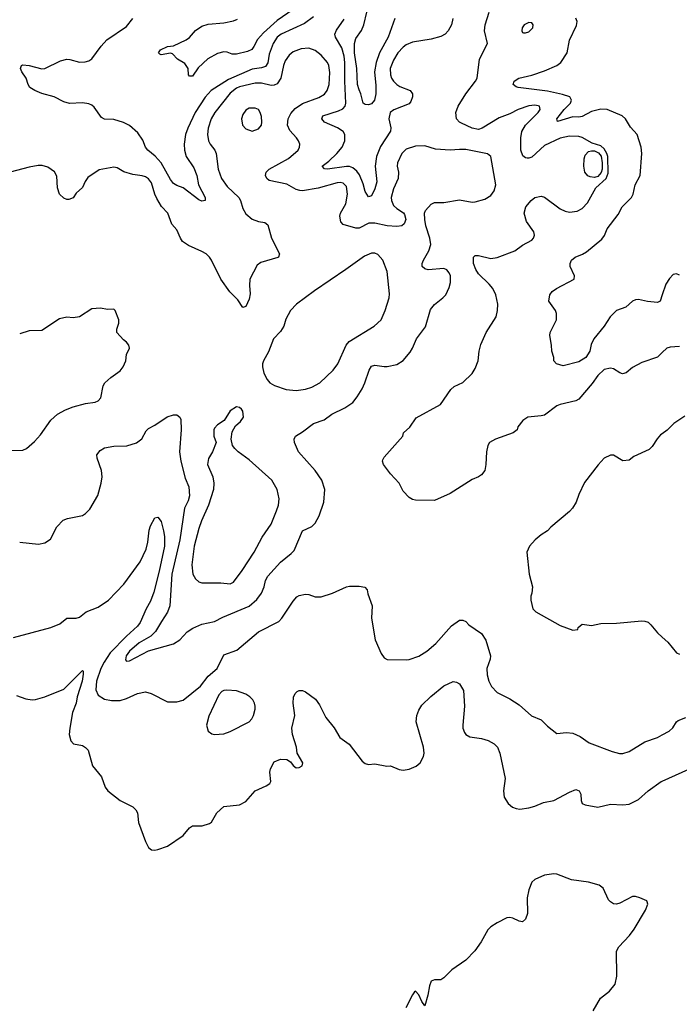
# Model space of a CAD drawing. Header units: inches. Extents: x 1473912 to 1647258, y 640388 to 773423.
# Tile 290 of 420: x 1505910 to 1510109, y 743071 to 749342. Entities that reach past the tile are written whole.
import ezdxf

# ---------------------------------------------------------------- set-up
doc = ezdxf.new("R2010")
doc.units = ezdxf.units.IN
doc.header["$MEASUREMENT"] = 0
doc.layers.add('B5704', color=7, linetype='Continuous')
doc.layers.add('B5714', color=7, linetype='Continuous')

msp = doc.modelspace()

# ---------------------------------------------------------------- linework, layer by layer
at = {"layer": 'B5704', "color": 5}
for points, elevation in [([(1507650, 749407.3), (1507550, 749336), (1507461.4, 749258.6), (1507424.4, 749215.6), (1507401.5, 749170), (1507387.5, 749152.5), (1507361.1, 749138.9), (1507290, 749121.5), (1507262.7, 749122.7), (1507230, 749135.8), (1507210, 749136.4), (1507170, 749126.9), (1507107.9, 749092.1), (1507045.1, 749034.9), (1507010, 748982.9), (1506990, 748981.2), (1506985.1, 748990), (1506981.6, 749030), (1506962, 749062), (1506914, 749090), (1506883.6, 749123.6), (1506870, 749129.6), (1506810, 749118), (1506801.6, 749121.6), (1506793.2, 749130), (1506807, 749150), (1506850, 749170.4), (1506890, 749174.8), (1506970, 749213), (1506990, 749227.7), (1507030, 749272), (1507070, 749300.3), (1507110, 749312.9), (1507210, 749322), (1507270, 749334), (1507295.9, 749344.1)], 720), ([(1508299, 749350), (1508254.8, 749230), (1508200.1, 749130), (1508179.3, 749070), (1508168.8, 749008.8), (1508177.4, 748922.6), (1508177.3, 748870), (1508167.9, 748830), (1508150, 748806), (1508130, 748799.9), (1508110, 748801.2), (1508096.8, 748810), (1508082.4, 748870), (1508070, 748894.3), (1508060.9, 748930), (1508057, 749030), (1508041, 749130), (1508042, 749190), (1508050, 749221.1), (1508086.5, 749273.5), (1508101.5, 749310), (1508119.2, 749390)], 720), ([(1510000, 747221.5), (1509970, 747193.6), (1509870, 747158.4), (1509810, 747126.3), (1509770, 747091.8), (1509746.6, 747086.6), (1509730, 747091.8), (1509690, 747118.7), (1509670, 747122.4), (1509630, 747113.2), (1509590, 747076.1), (1509554.7, 747025.3), (1509470, 746925.7), (1509450, 746915.3), (1509350, 746891.5), (1509330, 746882.5), (1509250, 746823.9), (1509230, 746818.2), (1509144.9, 746810), (1509112.4, 746790), (1509080.7, 746750), (1509076, 746730), (1509051.3, 746710), (1508938, 746670), (1508901, 746650), (1508891, 746630), (1508881, 746590), (1508877.3, 746510), (1508870.6, 746470), (1508850, 746444), (1508831.3, 746430), (1508790, 746412.7), (1508650, 746325.1), (1508550, 746279.5), (1508430, 746281.2), (1508410, 746285.2), (1508390, 746299), (1508350, 746339), (1508326, 746390), (1508270, 746449), (1508226, 746510), (1508219.3, 746530), (1508221.5, 746538.5), (1508230, 746556), (1508349, 746690), (1508354, 746710), (1508394.2, 746745.8), (1508434.5, 746805.5), (1508588.2, 746891.8), (1508653.4, 746986.6), (1508675.2, 747004.8), (1508730, 747032.2), (1508790, 747088.2), (1508810, 747120.7), (1508828.4, 747170), (1508834.3, 747230), (1508846, 747274), (1508879.6, 747350), (1508942, 747450), (1508951.1, 747488.9), (1508953, 747530), (1508941.1, 747590), (1508921.5, 747630), (1508898.2, 747658.2), (1508830, 747723.1), (1508814, 747750), (1508799.7, 747790), (1508798, 747830), (1508810, 747840.5), (1508830, 747841.1), (1508910, 747822), (1508950, 747826.3), (1509061.2, 747870), (1509110, 747905.5), (1509170, 747938), (1509180.7, 747950), (1509186, 747970), (1509182, 747990), (1509136.3, 748056.3), (1509121.1, 748110), (1509131.3, 748150), (1509165.1, 748190), (1509190, 748208.5), (1509230, 748217.4), (1509250, 748212), (1509350, 748137.6), (1509382.6, 748122.6), (1509410, 748116.9), (1509458.4, 748121.6), (1509490, 748140.4), (1509524.4, 748175.6), (1509576.4, 748270), (1509643.5, 748330), (1509656, 748364), (1509653.1, 748470), (1509648.2, 748490), (1509630, 748520.3), (1509610, 748538.8), (1509554.8, 748554.8), (1509490, 748591), (1509470, 748597.2), (1509410, 748600.2), (1509350, 748588.2), (1509250, 748541.2), (1509170, 748466.6), (1509150, 748459.3), (1509140.5, 748460.5), (1509130, 748462), (1509113.8, 748473.8), (1509100.7, 748510), (1509101, 748590), (1509107.4, 748630), (1509128.9, 748671.1), (1509210.7, 748750), (1509223.1, 748770), (1509218, 748790), (1509210, 748794.2), (1509190, 748797.3), (1509150, 748792.4), (1509083.1, 748770), (1509030, 748742.2), (1508962.7, 748717.3), (1508854.9, 748650), (1508830, 748642.9), (1508790, 748651.5), (1508723.1, 748683.1), (1508709.6, 748690), (1508690, 748709.6), (1508686.2, 748750), (1508701, 748790), (1508750, 748870.3), (1508812.4, 748950), (1508823.1, 748970), (1508837.7, 749090), (1508887.3, 749190), (1508868.7, 749270), (1508873.3, 749310), (1508897.7, 749390)], 740), ([(1507779.3, 749360.7), (1507722.2, 749317.8), (1507574.2, 749250), (1507549.5, 749230), (1507523.6, 749190), (1507497.4, 749122.6), (1507490, 749068), (1507475.4, 749044.6), (1507450, 749036.2), (1507390, 749027.7), (1507239.4, 748960.6), (1507129.2, 748890), (1507090, 748847.4), (1507027.5, 748750), (1506981.2, 748650), (1506965.5, 748610), (1506957.8, 748550), (1506959.8, 748510), (1506970.1, 748470.1), (1507019.3, 748399.3), (1507037.7, 748350), (1507047.6, 748290), (1507090.2, 748210), (1507090, 748189.3), (1507070, 748186), (1507050, 748194.8), (1506951.4, 748271.4), (1506910, 748284.8), (1506890, 748298.3), (1506870, 748324.2), (1506809.9, 748429.9), (1506772.1, 748472.1), (1506726.6, 748510), (1506711.1, 748530), (1506693.7, 748573.7), (1506661.4, 748621.4), (1506610, 748667), (1506570, 748686.6), (1506510, 748705.2), (1506450.7, 748709.3), (1506430, 748719.5), (1506384.8, 748784.8), (1506370, 748798), (1506350, 748806.9), (1506310, 748812.8), (1506227.5, 748807.5), (1506190, 748818.4), (1506129.8, 748849.8), (1506050, 748872), (1506006, 748890), (1505975.4, 748910), (1505964, 748930), (1505951.3, 748970), (1505923.5, 749010), (1505916.2, 749030), (1505921.2, 749050), (1505930, 749054.4), (1505969.6, 749050.4), (1506050, 749029), (1506070, 749030.2), (1506170, 749078.9), (1506210, 749090.3), (1506230, 749089.1), (1506290, 749071), (1506326.8, 749073.2), (1506350, 749079.7), (1506370, 749092.9), (1506427.8, 749172.2), (1506465.7, 749214.3), (1506590, 749297.7), (1506630, 749348.7)], 740), ([(1508667.2, 749350), (1508658.7, 749310), (1508638.4, 749270), (1508618, 749250), (1508590, 749235.4), (1508530, 749217.4), (1508410, 749198.4), (1508370, 749182.2), (1508350, 749167.4), (1508317.5, 749130), (1508290, 749084.4), (1508269.1, 749030), (1508270.1, 748990.1), (1508276.8, 748970), (1508289.4, 748949.4), (1508310, 748928.9), (1508330, 748916.2), (1508396.5, 748890), (1508410.1, 748870), (1508411.4, 748850), (1508400.3, 748819.7), (1508390, 748806.2), (1508291.4, 748768.6), (1508268.4, 748750), (1508259.4, 748710), (1508273.4, 748653.4), (1508270, 748632.7), (1508206.7, 748533.3), (1508181.1, 748470), (1508172.1, 748410), (1508182.6, 748310), (1508170, 748263.6), (1508150, 748219.5), (1508130, 748214.5), (1508110, 748247), (1508097, 748297), (1508073.4, 748353.4), (1508056.7, 748376.7), (1508030, 748399.2), (1508010, 748405.9), (1507990, 748406), (1507869.3, 748389.3), (1507851.2, 748391.2), (1507835.6, 748410), (1507878.3, 748441.7), (1507929.8, 748490), (1507961.8, 748530), (1507979.1, 748570), (1507979, 748610), (1507968.7, 748630), (1507933.7, 748653.7), (1507851.2, 748690), (1507832.8, 748710), (1507839.6, 748730), (1507939.2, 748760.8), (1507966.3, 748773.7), (1507981, 748790), (1507986.6, 748810), (1507980.1, 748950), (1507980.1, 749070), (1507975.3, 749110), (1507961.6, 749161.6), (1507919.5, 749230), (1507916.5, 749250), (1507926, 749274), (1507975.3, 749344.7)], 740), ([(1510000, 747590.6), (1509986, 747550), (1509970, 747541), (1509907.2, 747547.2), (1509850, 747559.7), (1509830, 747556.9), (1509810, 747549.6), (1509769.4, 747510.6), (1509710, 747489.7), (1509668, 747450), (1509630.9, 747389.1), (1509565.5, 747310), (1509547, 747273), (1509539, 747230), (1509514.7, 747190), (1509470, 747162.9), (1509370, 747137), (1509328, 747150), (1509309.2, 747170), (1509309.2, 747190), (1509297.2, 747230), (1509295.1, 747270), (1509283.7, 747330), (1509287, 747350), (1509326.6, 747430), (1509326.6, 747470), (1509320.9, 747490), (1509278.4, 747550), (1509284.5, 747590), (1509299.3, 747610), (1509326, 747630), (1509439, 747690), (1509440.9, 747710), (1509414.7, 747770), (1509413.6, 747790), (1509422.9, 747810), (1509446, 747830), (1509492.1, 747847.9), (1509517, 747863), (1509615.6, 747944.4), (1509632.7, 747967.3), (1509649.6, 748010), (1509719.4, 748100.6), (1509744.7, 748150), (1509803.9, 748210), (1509815.6, 748230), (1509828.6, 748290), (1509858.7, 748350), (1509871, 748490), (1509865.7, 748530), (1509839.7, 748610), (1509797.2, 748657.2), (1509766.3, 748710), (1509744.5, 748730), (1509648.9, 748768.9), (1509610, 748772.7), (1509550, 748756.2), (1509490, 748724.3), (1509470, 748720.9), (1509430, 748723.4), (1509332.9, 748692.9), (1509328.7, 748710), (1509375.6, 748770), (1509415.4, 748810), (1509423.1, 748830), (1509411.1, 748850), (1509366.2, 748866.2), (1509270, 748886.9), (1509082, 748910), (1509070, 748914), (1509052, 748930), (1509058.4, 748950), (1509086.6, 748970), (1509170, 748988.4), (1509250, 749016), (1509329.6, 749050), (1509355.1, 749070), (1509395.6, 749130), (1509410, 749211), (1509455.2, 749304.8), (1509458.3, 749330), (1509450, 749351.3)], 720), ([(1505910, 746014.4), (1506030, 746002), (1506070, 746010.8), (1506106.6, 746033.4), (1506147.3, 746112.7), (1506186.1, 746153.9), (1506214.5, 746165.5), (1506310, 746184.4), (1506330, 746196.3), (1506355.8, 746224.2), (1506407.3, 746312.7), (1506429.6, 746390), (1506434.5, 746430), (1506431.6, 746470), (1506403.6, 746550), (1506402, 746570), (1506421.3, 746598.7), (1506450, 746614.4), (1506510, 746625.7), (1506592.3, 746627.7), (1506653.5, 746646.5), (1506687.3, 746672.7), (1506716.1, 746723.9), (1506730, 746738.7), (1506770, 746759.5), (1506847.9, 746812.1), (1506890, 746824.9), (1506910, 746825.5), (1506930, 746810.7), (1506935.6, 746795.6), (1506937.8, 746730), (1506927.8, 746590), (1506936.6, 746530), (1506963.1, 746423.1), (1506986.6, 746366.6), (1506991.4, 746310), (1506982.8, 746277.2), (1506958.6, 746230), (1506929.6, 746030), (1506878.5, 745810), (1506865.9, 745610), (1506851.8, 745568.2), (1506811.8, 745510), (1506775, 745445), (1506745.1, 745414.9), (1506670, 745372.5), (1506610, 745320.4), (1506586.9, 745290), (1506584.4, 745264.4), (1506590, 745257.3), (1506610, 745258.4), (1506730, 745321.7), (1506890, 745367.9), (1506930, 745391.8), (1506977, 745443), (1507012.4, 745467.6), (1507070, 745492.4), (1507150, 745510.2), (1507203.1, 745536.9), (1507370, 745607), (1507420.4, 745650), (1507448.9, 745690), (1507466.6, 745730), (1507475.7, 745770), (1507490, 745797.4), (1507570, 745887.7), (1507638.5, 745941.5), (1507658, 745962), (1507710, 746086.8), (1507770, 746114), (1507790, 746134.8), (1507816.9, 746183.1), (1507846, 746270), (1507853, 746350), (1507833, 746410), (1507791.8, 746471.8), (1507685.6, 746590), (1507659.6, 746650), (1507657, 746670), (1507666, 746690), (1507710, 746716.3), (1507779.3, 746770), (1507847.3, 746792.7), (1507898, 746830), (1507979.5, 746870), (1508030, 746904.9), (1508059.1, 746940.9), (1508089.8, 746990.2), (1508108, 747030), (1508133.6, 747110), (1508150, 747135.5), (1508170, 747142), (1508230, 747132.8), (1508250, 747134), (1508310, 747146), (1508350, 747170.4), (1508395.4, 747224.6), (1508411.2, 747250), (1508436.9, 747310), (1508493.2, 747386.8), (1508524.7, 747495.3), (1508550, 747528.7), (1508604.2, 747570), (1508622, 747590), (1508644.1, 747635.9), (1508652.1, 747667.9), (1508651.8, 747710), (1508644.5, 747730), (1508629.3, 747749.3), (1508610, 747756.8), (1508509.8, 747749.8), (1508490, 747755.8), (1508471.6, 747770), (1508472.4, 747790), (1508479.8, 747810), (1508513.8, 747870), (1508526.9, 747910), (1508520.9, 747950), (1508495.8, 748030), (1508488.4, 748070), (1508487.6, 748110), (1508493.4, 748126.6), (1508530, 748167.7), (1508550, 748178), (1508610, 748177.1), (1508710, 748194), (1508790, 748180.5), (1508810, 748181.6), (1508870, 748198.8), (1508910, 748222.8), (1508930, 748251.3), (1508941.6, 748290), (1508909.7, 748469.7), (1508888.5, 748488.5), (1508750, 748514.1), (1508710, 748515.4), (1508650, 748509.8), (1508557, 748517), (1508490, 748537.6), (1508430, 748536.3), (1508370, 748516.8), (1508342.2, 748490), (1508315.9, 748430), (1508312.2, 748410), (1508320.6, 748370), (1508319.2, 748330), (1508290, 748265.6), (1508275, 748210), (1508276.3, 748190), (1508290, 748158.5), (1508310, 748139.7), (1508352.5, 748112.5), (1508360.4, 748100.4), (1508367.9, 748070), (1508357.8, 748042.2), (1508342.8, 748030), (1508310, 748025), (1508250, 748028.2), (1508170, 748045.7), (1508133.5, 748046.5), (1508070, 748013.6), (1508050, 748014.1), (1507970, 748038.4), (1507954.1, 748054.1), (1507947.8, 748090), (1507952.9, 748110), (1507986.5, 748170), (1507997.7, 748230), (1507990, 748278.9), (1507970, 748300.2), (1507950, 748304.3), (1507930, 748301.9), (1507810, 748269.9), (1507710, 748252.2), (1507693.7, 748253.7), (1507670, 748261.4), (1507610, 748293.3), (1507498.6, 748318.6), (1507483.1, 748330), (1507475.3, 748350), (1507479.3, 748370), (1507497.7, 748390), (1507622.1, 748457.9), (1507682.6, 748510), (1507691.2, 748530), (1507692.8, 748550), (1507685.4, 748570), (1507672.8, 748590), (1507630, 748636.8), (1507614.7, 748670), (1507618.5, 748710), (1507635.1, 748744.9), (1507663.7, 748776.3), (1507710, 748808.2), (1507814.4, 748845.6), (1507850, 748867.6), (1507866.3, 748890), (1507880.2, 748930), (1507884.5, 749004.5), (1507878.4, 749050), (1507869.8, 749070), (1507830, 749115.5), (1507790, 749145.3), (1507750, 749160.2), (1507702.8, 749157.2), (1507650, 749137.7), (1507624.5, 749115.5), (1507600.8, 749079.2), (1507589, 749050), (1507571.6, 748968.4), (1507550, 748933), (1507530, 748923.9), (1507510, 748923.4), (1507450, 748937.4), (1507410, 748936.7), (1507310, 748914), (1507290, 748905.6), (1507250, 748873.1), (1507152, 748750), (1507129.3, 748710), (1507109.3, 748650), (1507105.6, 748610), (1507112.2, 748570), (1507121.8, 748550), (1507151.2, 748511.2), (1507160.2, 748490), (1507174, 748390), (1507195.2, 748330), (1507230, 748280.3), (1507304.6, 748210), (1507314.9, 748190), (1507330, 748138.8), (1507350, 748106), (1507390, 748072.4), (1507430, 748056.4), (1507470.3, 748050.3), (1507490, 748034.8), (1507512.2, 747950), (1507562.8, 747850), (1507558, 747830), (1507552.8, 747827.2), (1507444.5, 747795.5), (1507420.7, 747779.3), (1507375.5, 747690), (1507372.7, 747650), (1507376.1, 747596.1), (1507370, 747562), (1507350, 747515.3), (1507330, 747508.7), (1507298.2, 747558.2), (1507248.2, 747608.2), (1507190.9, 747690), (1507131.8, 747810), (1507117.2, 747830), (1507096, 747850), (1507070, 747865.8), (1506983.8, 747903.8), (1506947.1, 747930), (1506933.2, 747950), (1506910, 748004.5), (1506879.5, 748039.5), (1506853.5, 748110), (1506811.9, 748151.9), (1506782.3, 748202.3), (1506769.9, 748230), (1506750, 748302.3), (1506730, 748327.9), (1506710, 748341.5), (1506690, 748348.3), (1506630, 748356), (1506572.3, 748372.3), (1506530, 748397.4), (1506510, 748402.3), (1506415.3, 748384.7), (1506344.1, 748335.9), (1506327.7, 748312.3), (1506310, 748273), (1506270, 748236.3), (1506250, 748208), (1506223.8, 748196.2), (1506210, 748196.4), (1506190, 748204.7), (1506163.1, 748230), (1506150.9, 748270), (1506145.6, 748345.6), (1506132.4, 748372.4), (1506090, 748402.9), (1506052.9, 748412.9), (1506027.1, 748412.9), (1505970, 748401.6), (1505850, 748371.2)], 760), ([(1505850, 746598), (1505930, 746600.7), (1505953.2, 746610), (1506004.2, 746655.8), (1506042.7, 746697.3), (1506108.6, 746791.4), (1506149.8, 746830.2), (1506202.2, 746857.8), (1506250, 746876.5), (1506330, 746898.4), (1506390, 746905.5), (1506410, 746914.8), (1506427, 746933), (1506442, 747010), (1506452.3, 747030), (1506490, 747063.8), (1506550, 747104.9), (1506569.4, 747130), (1506586.6, 747170), (1506589.5, 747210.5), (1506609, 747250), (1506604, 747270), (1506590, 747288.7), (1506570, 747304), (1506529, 747350), (1506528.7, 747370), (1506542, 747410), (1506542, 747430), (1506518, 747490), (1506510, 747498), (1506470, 747495.3), (1506424.7, 747504.7), (1506370, 747501.2), (1506290.5, 747449.5), (1506250, 747443.7), (1506210, 747446.6), (1506163.4, 747436.6), (1506050, 747362.7), (1505970, 747359.3), (1505910, 747341.2)], 780), ([(1510000, 746704.4), (1509990, 746697.2), (1509967.3, 746672.7), (1509936.2, 746623.8), (1509916.2, 746603.8), (1509820.3, 746559.7), (1509790, 746537.2), (1509750, 746533.2), (1509690, 746569), (1509670, 746569), (1509630, 746549), (1509592.5, 746507.5), (1509506.1, 746393.9), (1509470, 746319), (1509452.7, 746270), (1509428.7, 746231.3), (1509410, 746209.3), (1509290.8, 746110), (1509270, 746086), (1509230, 746062), (1509190.7, 746030), (1509154.8, 745990), (1509137.3, 745950), (1509154, 745810), (1509174.8, 745730), (1509170.6, 745689.4), (1509164, 745670), (1509164.5, 745644.5), (1509176, 745590), (1509196, 745570), (1509350, 745482.8), (1509430, 745454), (1509462, 745458), (1509466, 745470), (1509490, 745491.3), (1509550, 745484), (1509610, 745496.4), (1509710, 745498), (1509870, 745513.7), (1509890, 745512.2), (1509910, 745504.9), (1509928.2, 745488.2), (1509970, 745438), (1510000, 745410.3)], 760), ([(1505870, 745408), (1506108, 745470), (1506164.8, 745495.2), (1506210, 745530.7), (1506270, 745530.4), (1506290, 745537.1), (1506332.7, 745570), (1506410, 745600.9), (1506475.4, 745644.6), (1506573.4, 745746.6), (1506677.8, 745890), (1506714.8, 745970), (1506726.3, 746013.7), (1506733.8, 746090), (1506742.3, 746117.7), (1506769.7, 746170.3), (1506790, 746173.4), (1506810, 746146), (1506826.4, 746086.4), (1506832.3, 746050), (1506832.7, 745990), (1506798.5, 745830), (1506763.3, 745696.7), (1506741.8, 745638.2), (1506715.9, 745590), (1506677.9, 745502.1), (1506660.1, 745479.9), (1506590, 745416.9), (1506487, 745310), (1506447, 745250), (1506427.4, 745210), (1506398.5, 745130), (1506394, 745074), (1506410, 745039.1), (1506450, 745015.2), (1506493.9, 745006.1), (1506550, 745007.2), (1506590, 745019.5), (1506659, 745050), (1506710, 745060.4), (1506746, 745050), (1506850, 744998), (1506910, 744998), (1506950, 745007.3), (1507061.7, 745098.3), (1507110, 745160.7), (1507166.6, 745210), (1507210, 745297.1), (1507292.8, 745327.2), (1507430, 745442.8), (1507559.3, 745510), (1507578, 745530), (1507650, 745638), (1507674.1, 745665.9), (1507690, 745674.9), (1507730, 745683), (1507750, 745682), (1507790, 745666), (1507830, 745666.4), (1507902, 745690), (1507990, 745730.4), (1508010, 745734.4), (1508070, 745734), (1508107.9, 745727.9), (1508122.8, 745710), (1508125.8, 745685.8), (1508153, 745610), (1508150.4, 745530), (1508173.2, 745393.2), (1508210, 745304.7), (1508230, 745278.8), (1508250, 745268.2), (1508370, 745265.5), (1508390, 745268), (1508450.6, 745289.4), (1508500.7, 745319.3), (1508558.9, 745370), (1508658.8, 745481.2), (1508710, 745517.1), (1508730, 745518.4), (1508750, 745508.5), (1508768.6, 745488.6), (1508850, 745431.8), (1508876.5, 745390), (1508907.2, 745290), (1508905.3, 745270), (1508884.2, 745210), (1508884.9, 745170), (1508895.3, 745130), (1508914.3, 745094.3), (1508950, 745058), (1509030, 745017.6), (1509090, 744978.4), (1509168.9, 744908.9), (1509230, 744884), (1509270, 744842.8), (1509330, 744796), (1509390, 744802), (1509430, 744798), (1509476.7, 744776.7), (1509535.6, 744735.6), (1509680.8, 744680.8), (1509729.1, 744669.1), (1509750, 744669.1), (1509790, 744680.8), (1509890, 744743.1), (1509969, 744770), (1510000, 744786.5)], 740), ([(1505890, 745037), (1505950, 745016.4), (1505990, 745010.4), (1506010, 745012.4), (1506070, 745029), (1506190, 745077.4), (1506310, 745197.3), (1506314, 745194), (1506314.9, 745174.9), (1506308.7, 745128.7), (1506276, 745030), (1506270, 744989.2), (1506247, 744930), (1506228.4, 744830), (1506226, 744790), (1506236, 744750), (1506252, 744730), (1506310, 744719.1), (1506330, 744707.7), (1506345.5, 744690), (1506373.4, 744590), (1506430, 744521), (1506454.2, 744454.2), (1506470.4, 744430.4), (1506549.3, 744369.3), (1506629.2, 744329.2), (1506650.4, 744310), (1506660.3, 744290), (1506666.4, 744230), (1506710, 744107.3), (1506730, 744070.7), (1506750, 744055.5), (1506770, 744052.7), (1506790, 744056.4), (1506850, 744079.5), (1506950, 744146), (1506990, 744196.3), (1507010, 744207.7), (1507072.3, 744207.7), (1507118, 744222), (1507130, 744232), (1507164, 744290), (1507210, 744331), (1507310, 744342), (1507350, 744364), (1507408.7, 744430), (1507478.3, 744461.7), (1507502, 744478), (1507509.4, 744490.6), (1507502.7, 744550), (1507506, 744570), (1507530, 744616), (1507570, 744633), (1507610, 744630.6), (1507634.9, 744614.9), (1507650, 744591.3), (1507670, 744578), (1507690, 744578.8), (1507708.7, 744590), (1507711.8, 744610), (1507676.2, 744670), (1507671.5, 744710), (1507646.3, 744790), (1507641.3, 744830), (1507662, 744910), (1507651.8, 744990), (1507653.4, 745026.6), (1507662.7, 745050), (1507676.2, 745063.8), (1507690, 745070.7), (1507710, 745070.7), (1507730, 745061.6), (1507794, 745014), (1507818.5, 744978.5), (1507858.5, 744898.5), (1507912.6, 744832.6), (1507947.4, 744770), (1508008.2, 744728.2), (1508090, 744618.8), (1508110, 744604.7), (1508130, 744598), (1508170, 744602.8), (1508248.1, 744588.1), (1508270, 744590.5), (1508325.7, 744565.7), (1508350, 744562.3), (1508390, 744569.4), (1508433, 744587), (1508458.7, 744610), (1508479.5, 744650), (1508484.1, 744670), (1508479.9, 744710), (1508433.3, 744870), (1508437.6, 744910), (1508450, 744945.5), (1508470, 744975.8), (1508528.1, 745031.9), (1508610, 745098.8), (1508670, 745127.3), (1508690, 745123.7), (1508710, 745111.5), (1508734.3, 745070), (1508740.4, 744970), (1508730.2, 744850), (1508731.3, 744830), (1508741.4, 744801.4), (1508750, 744788.7), (1508774.8, 744774.8), (1508850, 744763.8), (1508891.3, 744751.3), (1508930.7, 744730.7), (1508951.4, 744710), (1508966.4, 744670), (1509001.1, 744510), (1508990.3, 744430.3), (1508994, 744390), (1509019.3, 744350), (1509047.5, 744327.5), (1509070, 744317.7), (1509093.9, 744313.9), (1509150, 744321.8), (1509190, 744332.2), (1509244.3, 744355.7), (1509310, 744369.4), (1509410, 744422.8), (1509450, 744438.7), (1509471.7, 744431.7), (1509481.1, 744410), (1509483.6, 744370), (1509490, 744350.7), (1509510, 744341.3), (1509590, 744327.9), (1509670, 744345.5), (1509750, 744341.3), (1509790, 744346.7), (1509850, 744374.9), (1509910, 744430.3), (1509994, 744490), (1510000, 744492.7)], 720), ([(1509560.9, 743030), (1509607, 743110), (1509665.4, 743154.6), (1509700.5, 743199.5), (1509712, 743250), (1509709.7, 743410.3), (1509723.1, 743436.9), (1509792, 743510), (1509820.9, 743550), (1509893.6, 743670), (1509909.3, 743710), (1509904.1, 743724.1), (1509901.2, 743730), (1509857.2, 743750), (1509830, 743758), (1509810, 743757.6), (1509730, 743714.5), (1509710, 743709.5), (1509690, 743712), (1509670, 743723.7), (1509657.4, 743737.4), (1509623.5, 743810), (1509599.5, 743830), (1509530, 743848.6), (1509423.1, 743863.1), (1509330, 743899.3), (1509310, 743901.8), (1509250, 743894), (1509190, 743867.2), (1509170, 743849.6), (1509150, 743801.2), (1509141, 743750), (1509142, 743650), (1509130, 743612.7), (1509110, 743596), (1509090, 743600.9), (1509050, 743620.5), (1509030, 743624.2), (1509010, 743621.3), (1508949.3, 743590.7), (1508910, 743564.7), (1508890, 743545.1), (1508848, 743470), (1508807.4, 743412.6), (1508750, 743351.9), (1508660.2, 743290), (1508610, 743239.3), (1508590, 743226.4), (1508550, 743228.2), (1508530, 743219.7), (1508518, 743190), (1508508.4, 743130), (1508490, 743061.2), (1508470, 743089.3), (1508450, 743132), (1508430, 743154.7), (1508423.8, 743150), (1508410, 743132.3), (1508368.9, 743050)], 720)]:
    msp.add_lwpolyline(points, dxfattribs=dict(at, elevation=elevation))
for points, elevation in [([(1509150, 749324.7), (1509122, 749310), (1509108.8, 749290), (1509105.5, 749270), (1509110, 749261), (1509118, 749258), (1509130, 749257.1), (1509150, 749264.9), (1509175.8, 749290), (1509178.7, 749310), (1509170, 749320.7)], 740), ([(1507370, 748778.4), (1507350, 748766.6), (1507330, 748739), (1507321.3, 748710), (1507328.4, 748670), (1507350, 748647.3), (1507390, 748630.8), (1507430, 748646.8), (1507449.2, 748670), (1507451.9, 748688.1), (1507450, 748726), (1507441.2, 748750), (1507429.4, 748769.4), (1507410, 748778)], 780), ([(1509570, 748337), (1509540.7, 748340.7), (1509526.6, 748346.6), (1509507.4, 748370), (1509501.7, 748410), (1509503.6, 748456.4), (1509510, 748478.5), (1509530, 748501.3), (1509550, 748506.8), (1509570, 748506.1), (1509594.9, 748494.9), (1509612, 748472), (1509618.4, 748430), (1509616.8, 748390), (1509611.5, 748368.5), (1509590, 748343.5)], 740), ([(1508170, 747854.3), (1508150, 747854), (1508104.2, 747835.8), (1507987, 747750), (1507785.7, 747614.3), (1507671.6, 747530), (1507634, 747490), (1507604.9, 747435.1), (1507591.2, 747390), (1507570, 747355.6), (1507524.7, 747310), (1507493, 747227), (1507461.7, 747170), (1507456.5, 747150), (1507455.3, 747130), (1507464.4, 747090), (1507484.9, 747050), (1507502.4, 747030), (1507531.9, 747011.9), (1507605.9, 746985.9), (1507670, 746979.7), (1507730, 746988.2), (1507770, 747000.8), (1507821.3, 747030), (1507905.4, 747110), (1507935.1, 747150), (1507989, 747270), (1508008.2, 747291.8), (1508167.3, 747390), (1508211.2, 747430), (1508236.4, 747490), (1508261.3, 747570), (1508263.9, 747596.1), (1508250, 747739), (1508221.3, 747810), (1508190, 747846)], 780), ([(1507290, 746876), (1507250.8, 746850), (1507210.7, 746789.3), (1507170, 746761.2), (1507150, 746741.2), (1507144.9, 746730), (1507144.9, 746690), (1507160.7, 746650), (1507138, 746590), (1507112.9, 746547.1), (1507106, 746510), (1507139.6, 746430), (1507145.5, 746390), (1507142.8, 746350), (1507111.6, 746250), (1507067, 746150), (1507050, 746100.7), (1507021, 745990), (1507005, 745870), (1507012, 745810), (1507030, 745780.5), (1507050, 745762.4), (1507070, 745756.4), (1507190, 745756.1), (1507250, 745749), (1507270, 745759.5), (1507326.4, 745833.6), (1507402.5, 745950), (1507454.3, 746045.7), (1507510, 746128.4), (1507545.6, 746214.4), (1507556.5, 746250), (1507561.8, 746290), (1507549.8, 746350), (1507515.1, 746410), (1507370, 746538.4), (1507301.2, 746590), (1507279, 746610), (1507265.2, 746630), (1507256, 746670), (1507262, 746718), (1507283.7, 746756.3), (1507316.6, 746783.4), (1507334.5, 746810), (1507330, 746848), (1507321.5, 746861.5), (1507310, 746872.7)], 780), ([(1507228.3, 745071.7), (1507210, 745069.5), (1507197.3, 745062.7), (1507177.3, 745042.7), (1507114.1, 744905.9), (1507098.7, 744850), (1507110.3, 744810.3), (1507134.1, 744794.1), (1507150, 744790.3), (1507210, 744794.6), (1507250, 744809), (1507370, 744870.4), (1507388, 744890), (1507397.7, 744910), (1507408.4, 744950), (1507408.4, 744970), (1507405.4, 744990), (1507394.3, 745010), (1507375.1, 745030), (1507350, 745047.1), (1507290, 745068.2)], 740)]:
    msp.add_lwpolyline(points, close=True, dxfattribs=dict(at, elevation=elevation))
at = {"layer": 'B5714', "color": 5}
for points, elevation in [([(1510110, 747714.2), (1510090, 747723.7), (1510070, 747719.5), (1510045.8, 747694.2), (1510022.9, 747657.1), (1510000, 747590.6)], 720), ([(1510110, 747260.4), (1510050, 747255.8), (1510030.3, 747249.7), (1510000, 747221.5)], 740), ([(1510143.9, 746816.1), (1510074, 746770), (1510032.3, 746727.7), (1510000, 746704.4)], 760), ([(1510000, 745410.3), (1510036.6, 745376.6), (1510090, 745310.6), (1510110, 745302)], 760), ([(1510000, 744786.5), (1510044, 744810), (1510067.8, 744832.2), (1510090, 744870.6), (1510101, 744879), (1510150, 744898.4)], 740), ([(1510000, 744492.7), (1510170, 744568.9)], 720)]:
    msp.add_lwpolyline(points, dxfattribs=dict(at, elevation=elevation))

doc.saveas('drawing.dxf')
